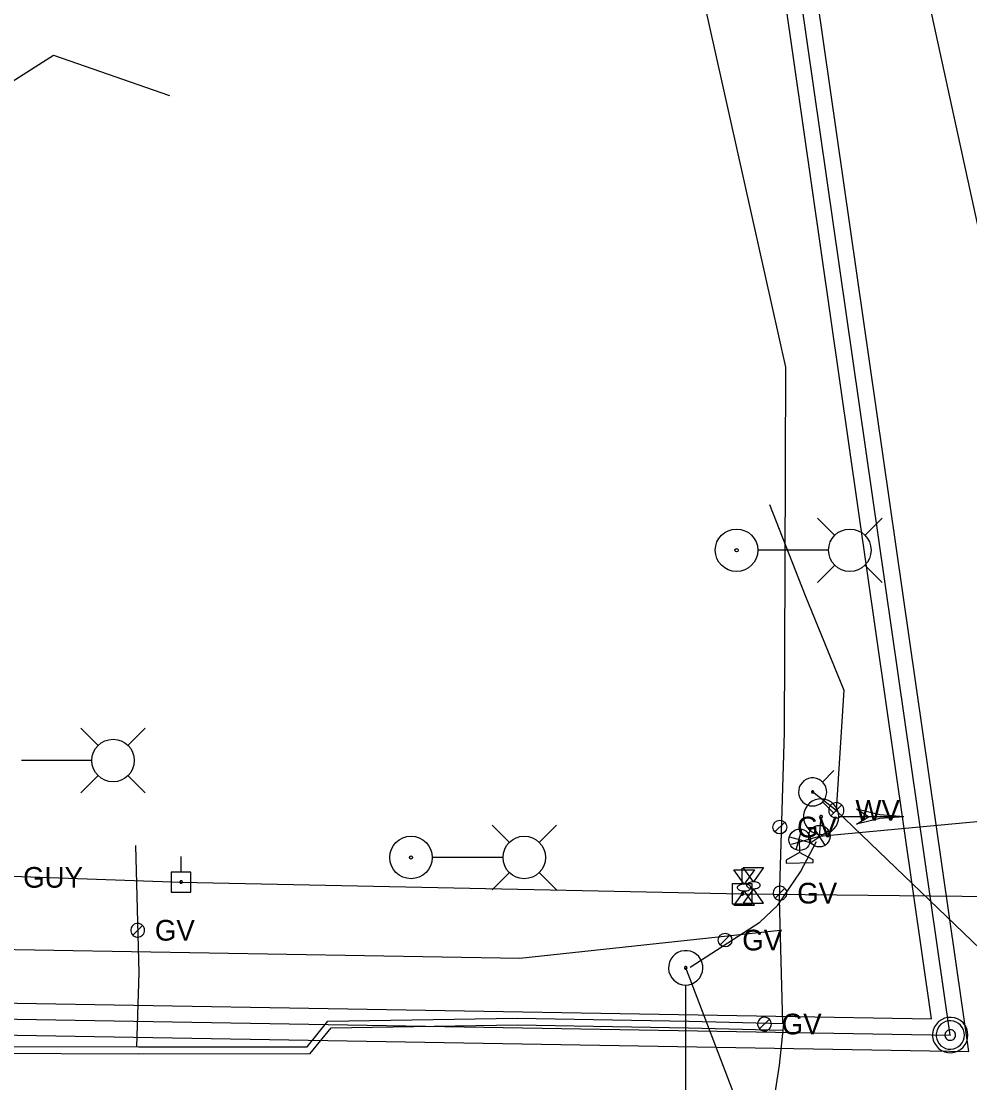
# Model space of a CAD drawing. Extents: x 596028 to 606371, y 330010 to 403088.
# Drawn here: x 604843.1 to 605019.8, y 338014.8 to 338212.5 of the extents above; entities that cross this region are included whole.
import ezdxf

# ---------------------------------------------------------------- set-up
doc = ezdxf.new("R2010")
doc.units = 0
for name, color, linetype in [('E_LTG', 7, 'Continuous'), ('E_SIG', 7, 'Continuous'), ('E_SIG_Conduit', 7, 'Continuous'), ('E_UTL_E_Bold', 7, 'Continuous'), ('E_UTL_E_UG', 7, 'Continuous'), ('E_UTL_EGuyWire', 7, 'Continuous'), ('E_UTL_EPowerPole', 7, 'Continuous'), ('E_UTL_G', 7, 'Continuous'), ('E_UTL_G_UG', 7, 'Continuous'), ('E_UTL_Overhead', 7, 'Continuous'), ('E_UTL_SAN_MH', 7, 'Continuous'), ('E_UTL_SAN_UG_MMSD', 7, 'Continuous'), ('E_UTL_SAN_UG_OUTER_LIMITS', 7, 'Continuous'), ('E_UTL_W', 7, 'Continuous'), ('E_UTL_W_UG', 7, 'Continuous'), ('E_UTL_WHydrant', 7, 'Continuous')]:
    doc.layers.add(name, color=color, linetype=linetype)

# ---------------------------------------------------------------- blocks, each defined once
blk = doc.blocks.new('_U323')
at = {"layer": 'E_SIG'}
for p, q in [((0, 6.1), (0, -6.1)), ((-6.09, 0.4), (6.1, 0.4))]:
    blk.add_line(p, q, dxfattribs=at)
blk.add_circle((0, 0.01), 6.1, dxfattribs=at)
blk = doc.blocks.new('GV')
at = {"layer": 'E_UTL_G'}
blk.add_line((-8.6, -8.6), (8.6, 8.6), dxfattribs=at)
blk.add_circle((0, 0), 12.2, dxfattribs=at)
blk.add_text('GV', height=36.58, dxfattribs=at).set_placement((30.5, -18.3))
blk = doc.blocks.new('_U265')
at = {"layer": 'E_UTL_G', "xscale": 0.32083333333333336, "yscale": 0.32083333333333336}
blk.add_blockref('GV', (0, 0), dxfattribs=at)
blk = doc.blocks.new('_U310')
at = {"layer": 'E_SIG'}
for p, q in [((0, 6.1), (0, -6.1)), ((-6.09, 0.4), (6.1, 0.4))]:
    blk.add_line(p, q, dxfattribs=at)
blk.add_circle((0, 0.01), 6.1, dxfattribs=at)

msp = doc.modelspace()

# ---------------------------------------------------------------- linework, layer by layer
at = {"layer": 'E_LTG'}
for points in [[(604994.72, 338116.75), (604991.49, 338119.98)], [(605000.27, 338116.75), (605003.49, 338119.98)], [(604993.47, 338113.98), (604980.42, 338113.98)], [(604994.72, 338111.21), (604991.49, 338107.98)], [(605000.27, 338111.21), (605003.49, 338107.98)], [(604857.46, 338077.6), (604854.23, 338080.83)], [(604863, 338077.6), (604866.23, 338080.83)], [(604856.21, 338074.83), (604843.16, 338074.83)], [(604857.46, 338072.06), (604854.23, 338068.83)], [(604863, 338072.06), (604866.23, 338068.83)], [(604934.07, 338059.54), (604930.84, 338062.77)], [(604939.61, 338059.54), (604942.84, 338062.77)], [(604932.81, 338056.77), (604919.76, 338056.77)], [(604934.07, 338054), (604930.84, 338050.77)], [(604939.61, 338054), (604942.84, 338050.77)]]:
    msp.add_lwpolyline(points, dxfattribs=at)
for centre, radius in [((604976.39, 338113.98), 3.96), ((604997.49, 338113.98), 3.96), ((604976.39, 338113.98), 0.303), ((604860.23, 338074.83), 3.96), ((604915.74, 338056.77), 3.96), ((604936.84, 338056.77), 3.96), ((604915.74, 338056.77), 0.303)]:
    msp.add_circle(centre, radius, dxfattribs=at)
at = {"layer": 'E_SIG'}
msp.add_line((604988.08, 338060.07), (604988.12, 338057.67), dxfattribs=at)
for points in [[(604995.44, 338064.37), (604995.38, 338065), (604995.2, 338065.6), (604994.92, 338066.16), (604994.53, 338066.65), (604994.06, 338067.06), (604993.51, 338067.38), (604992.92, 338067.58), (604992.3, 338067.67), (604991.67, 338067.64), (604991.06, 338067.49), (604990.49, 338067.23), (604989.98, 338066.87), (604989.55, 338066.41), (604989.21, 338065.89), (604988.97, 338065.3), (604988.86, 338064.69), (604988.86, 338064.06), (604988.97, 338063.44), (604989.21, 338062.86), (604989.55, 338062.33), (604989.98, 338061.88), (604990.49, 338061.52), (604991.06, 338061.25), (604991.67, 338061.11), (604992.3, 338061.08), (604992.92, 338061.17), (604993.51, 338061.37), (604994.06, 338061.69), (604994.53, 338062.1), (604994.92, 338062.59), (604995.2, 338063.15), (604995.38, 338063.75), (604995.44, 338064.37)], [(605007.54, 338064.37), (605003.09, 338064.72), (604998.74, 338065.75)], [(605000.94, 338064.37), (604998.74, 338065.75)], [(604992.39, 338064.37), (604992.39, 338064.42), (604992.38, 338064.47), (604992.35, 338064.51), (604992.32, 338064.55), (604992.29, 338064.58), (604992.25, 338064.6), (604992.2, 338064.62), (604992.15, 338064.63), (604992.1, 338064.62), (604992.06, 338064.61), (604992.01, 338064.59), (604991.98, 338064.56), (604991.94, 338064.53), (604991.92, 338064.49), (604991.9, 338064.44), (604991.89, 338064.4), (604991.89, 338064.35), (604991.9, 338064.3), (604991.92, 338064.26), (604991.94, 338064.22), (604991.98, 338064.18), (604992.01, 338064.15), (604992.06, 338064.13), (604992.1, 338064.12), (604992.15, 338064.12), (604992.2, 338064.13), (604992.25, 338064.14), (604992.29, 338064.17), (604992.32, 338064.2), (604992.35, 338064.24), (604992.38, 338064.28), (604992.39, 338064.33), (604992.39, 338064.37)], [(605007.54, 338064.37), (604995.5, 338064.37)], [(605007.54, 338064.37), (605003.09, 338064.03), (604998.74, 338063)], [(604998.74, 338063), (605000.94, 338064.37)], [(604966.91, 338033.02), (604967.52, 338033.08), (604968.1, 338033.25), (604968.64, 338033.53), (604969.12, 338033.91), (604969.52, 338034.37), (604969.82, 338034.89), (604970.02, 338035.47), (604970.11, 338036.07), (604970.08, 338036.68), (604969.94, 338037.27), (604969.68, 338037.82), (604969.33, 338038.32), (604968.89, 338038.74), (604968.38, 338039.07), (604967.81, 338039.3), (604967.21, 338039.41), (604966.61, 338039.41), (604966.01, 338039.3), (604965.44, 338039.07), (604964.93, 338038.74), (604964.49, 338038.32), (604964.14, 338037.82), (604963.88, 338037.27), (604963.74, 338036.68), (604963.71, 338036.07), (604963.8, 338035.47), (604964, 338034.89), (604964.3, 338034.37), (604964.7, 338033.91), (604965.18, 338033.53), (604965.72, 338033.25), (604966.3, 338033.08), (604966.91, 338033.02)], [(604966.91, 338035.98), (604966.96, 338035.98), (604967, 338036), (604967.04, 338036.02), (604967.08, 338036.05), (604967.11, 338036.08), (604967.13, 338036.12), (604967.15, 338036.17), (604967.16, 338036.21), (604967.15, 338036.26), (604967.14, 338036.3), (604967.12, 338036.35), (604967.1, 338036.38), (604967.06, 338036.42), (604967.02, 338036.44), (604966.98, 338036.46), (604966.93, 338036.47), (604966.89, 338036.47), (604966.84, 338036.46), (604966.8, 338036.44), (604966.76, 338036.42), (604966.73, 338036.38), (604966.7, 338036.35), (604966.68, 338036.3), (604966.67, 338036.26), (604966.67, 338036.21), (604966.67, 338036.17), (604966.69, 338036.12), (604966.71, 338036.08), (604966.74, 338036.05), (604966.78, 338036.02), (604966.82, 338036), (604966.86, 338035.98), (604966.91, 338035.98)], [(604966.91, 338006.33), (604966.91, 338032.97)]]:
    msp.add_lwpolyline(points, dxfattribs=at)
msp.add_lwpolyline([(604985.65, 338056.25), (604985.66, 338055.73), (604990.66, 338055.82), (604990.65, 338056.34), (604988.12, 338057.67)], close=True, dxfattribs=at)
at = {"layer": 'E_SIG_Conduit'}
for points in [[(604986.64, 338059.22), (604991.82, 338060.74), (605049.87, 338066.12), (605105.21, 338040.56)], [(604991.82, 338060.74), (604992.14, 338064.37)], [(604967.76, 338036.33), (604980.73, 338044.73), (604984.07, 338047.87), (604988.3, 338054.12), (604991.31, 338059.74)], [(604988.3, 337980.29), (604966.91, 338036.22)]]:
    msp.add_lwpolyline(points, dxfattribs=at)
at = {"layer": 'E_UTL_E_Bold'}
for points in [[(604975.89, 338054.46), (604979.7, 338054.46)], [(604977.79, 338051.8), (604975.89, 338054.46)], [(604977.62, 338054.89), (604981.43, 338054.89)], [(604979.53, 338052.23), (604977.62, 338054.89)], [(604979.7, 338054.46), (604977.79, 338051.8)], [(604981.43, 338054.89), (604979.53, 338052.23)], [(604979.06, 338051.16), (604979.04, 338051.28), (604978.97, 338051.4), (604978.86, 338051.51), (604978.71, 338051.6), (604978.53, 338051.68), (604978.32, 338051.74), (604978.09, 338051.78), (604977.85, 338051.8), (604977.61, 338051.79), (604977.38, 338051.76), (604977.16, 338051.71), (604976.96, 338051.64), (604976.79, 338051.56), (604976.66, 338051.46), (604976.57, 338051.34), (604976.53, 338051.22), (604976.53, 338051.1), (604976.57, 338050.99), (604976.66, 338050.87), (604976.79, 338050.77), (604976.96, 338050.68), (604977.16, 338050.61), (604977.38, 338050.56), (604977.61, 338050.54), (604977.85, 338050.53), (604978.09, 338050.55), (604978.32, 338050.59), (604978.53, 338050.65), (604978.71, 338050.73), (604978.86, 338050.82), (604978.97, 338050.93), (604979.04, 338051.04), (604979.06, 338051.16)], [(604980.8, 338051.59), (604980.78, 338051.71), (604980.71, 338051.83), (604980.6, 338051.94), (604980.45, 338052.03), (604980.26, 338052.11), (604980.06, 338052.17), (604979.83, 338052.21), (604979.59, 338052.23), (604979.35, 338052.22), (604979.11, 338052.19), (604978.89, 338052.14), (604978.7, 338052.07), (604978.53, 338051.99), (604978.4, 338051.89), (604978.31, 338051.77), (604978.26, 338051.65), (604978.26, 338051.53), (604978.31, 338051.42), (604978.4, 338051.3), (604978.53, 338051.2), (604978.7, 338051.11), (604978.89, 338051.04), (604979.11, 338050.99), (604979.35, 338050.97), (604979.59, 338050.96), (604979.83, 338050.98), (604980.06, 338051.02), (604980.26, 338051.08), (604980.45, 338051.16), (604980.6, 338051.25), (604980.71, 338051.36), (604980.78, 338051.47), (604980.8, 338051.59)], [(604977.79, 338050.53), (604975.89, 338047.86)], [(604979.53, 338050.96), (604977.62, 338048.29)], [(604979.7, 338047.86), (604977.79, 338050.53)], [(604981.43, 338048.29), (604979.53, 338050.96)], [(604975.89, 338047.86), (604979.7, 338047.86)], [(604977.62, 338048.29), (604981.43, 338048.29)]]:
    msp.add_lwpolyline(points, dxfattribs=at)
at = {"layer": 'E_UTL_E_UG'}
msp.add_line((605031.55, 338127.51), (604977.34, 338376.34), dxfattribs=at)
msp.add_lwpolyline([(604825.46, 338093.49), (604823.34, 338111.37), (604818.25, 338186.57), (604849.14, 338206.21), (604870.72, 338198.67)], dxfattribs=at)
at = {"layer": 'E_UTL_EPowerPole'}
for points in [[(604872.89, 338054.03), (604872.89, 338056.94)], [(604874.73, 338054.03), (604871.04, 338054.03)], [(604871.04, 338054.03), (604871.04, 338050.34)], [(604874.73, 338050.34), (604874.73, 338054.03)], [(604977.43, 338051.85), (604977.43, 338054.76)], [(604873.16, 338052.19), (604873.15, 338052.24), (604873.14, 338052.28), (604873.12, 338052.32), (604873.09, 338052.36), (604873.06, 338052.39), (604873.02, 338052.41), (604872.97, 338052.42), (604872.93, 338052.43), (604872.88, 338052.43), (604872.84, 338052.42), (604872.8, 338052.4), (604872.76, 338052.37), (604872.73, 338052.34), (604872.71, 338052.3), (604872.69, 338052.26), (604872.68, 338052.21), (604872.68, 338052.17), (604872.69, 338052.12), (604872.71, 338052.08), (604872.73, 338052.04), (604872.76, 338052.01), (604872.8, 338051.99), (604872.84, 338051.97), (604872.88, 338051.96), (604872.93, 338051.95), (604872.97, 338051.96), (604873.02, 338051.97), (604873.06, 338052), (604873.09, 338052.03), (604873.12, 338052.06), (604873.14, 338052.1), (604873.15, 338052.15), (604873.16, 338052.19)], [(604979.28, 338051.85), (604975.59, 338051.85)], [(604975.59, 338051.85), (604975.59, 338048.16)], [(604979.28, 338048.16), (604979.28, 338051.85)], [(604871.04, 338050.34), (604874.73, 338050.34)], [(604977.7, 338050.01), (604977.7, 338050.05), (604977.69, 338050.1), (604977.67, 338050.14), (604977.64, 338050.17), (604977.6, 338050.2), (604977.56, 338050.22), (604977.52, 338050.24), (604977.48, 338050.24), (604977.43, 338050.24), (604977.39, 338050.23), (604977.35, 338050.21), (604977.31, 338050.19), (604977.28, 338050.15), (604977.25, 338050.12), (604977.24, 338050.07), (604977.23, 338050.03), (604977.23, 338049.98), (604977.24, 338049.94), (604977.25, 338049.9), (604977.28, 338049.86), (604977.31, 338049.83), (604977.35, 338049.8), (604977.39, 338049.78), (604977.43, 338049.77), (604977.48, 338049.77), (604977.52, 338049.78), (604977.56, 338049.79), (604977.6, 338049.81), (604977.64, 338049.84), (604977.67, 338049.88), (604977.69, 338049.92), (604977.7, 338049.96), (604977.7, 338050.01)], [(604975.59, 338048.16), (604979.28, 338048.16)]]:
    msp.add_lwpolyline(points, dxfattribs=at)
at = {"layer": 'E_UTL_G'}
for points in [[(604985.76, 338050.12), (604985.74, 338050.37), (604985.67, 338050.6), (604985.56, 338050.82), (604985.41, 338051.01), (604985.22, 338051.17), (604985.01, 338051.29), (604984.78, 338051.37), (604984.54, 338051.41), (604984.3, 338051.39), (604984.06, 338051.34), (604983.84, 338051.24), (604983.64, 338051.09), (604983.47, 338050.92), (604983.34, 338050.71), (604983.25, 338050.49), (604983.2, 338050.25), (604983.2, 338050), (604983.25, 338049.76), (604983.34, 338049.54), (604983.47, 338049.33), (604983.64, 338049.15), (604983.84, 338049.01), (604984.06, 338048.91), (604984.3, 338048.85), (604984.54, 338048.84), (604984.78, 338048.88), (604985.01, 338048.96), (604985.22, 338049.08), (604985.41, 338049.24), (604985.56, 338049.43), (604985.67, 338049.65), (604985.74, 338049.88), (604985.76, 338050.12)], [(604983.57, 338049.22), (604985.39, 338051.03)], [(604866.09, 338043.21), (604866.07, 338043.46), (604866, 338043.69), (604865.89, 338043.91), (604865.74, 338044.1), (604865.55, 338044.26), (604865.34, 338044.38), (604865.11, 338044.46), (604864.87, 338044.5), (604864.63, 338044.48), (604864.39, 338044.43), (604864.17, 338044.33), (604863.97, 338044.18), (604863.8, 338044.01), (604863.67, 338043.8), (604863.58, 338043.58), (604863.53, 338043.34), (604863.53, 338043.09), (604863.58, 338042.85), (604863.67, 338042.63), (604863.8, 338042.42), (604863.97, 338042.24), (604864.17, 338042.1), (604864.39, 338042), (604864.63, 338041.94), (604864.87, 338041.93), (604865.11, 338041.97), (604865.34, 338042.05), (604865.55, 338042.17), (604865.74, 338042.33), (604865.89, 338042.52), (604866, 338042.74), (604866.07, 338042.97), (604866.09, 338043.21)], [(604863.9, 338042.31), (604865.72, 338044.12)], [(604982.87, 338025.75), (604982.85, 338026), (604982.78, 338026.23), (604982.67, 338026.45), (604982.52, 338026.64), (604982.33, 338026.8), (604982.12, 338026.92), (604981.89, 338027), (604981.65, 338027.04), (604981.41, 338027.02), (604981.17, 338026.97), (604980.95, 338026.87), (604980.75, 338026.72), (604980.58, 338026.55), (604980.45, 338026.34), (604980.36, 338026.12), (604980.31, 338025.88), (604980.31, 338025.63), (604980.36, 338025.39), (604980.45, 338025.17), (604980.58, 338024.96), (604980.75, 338024.78), (604980.95, 338024.64), (604981.17, 338024.54), (604981.41, 338024.48), (604981.65, 338024.47), (604981.89, 338024.51), (604982.12, 338024.59), (604982.33, 338024.71), (604982.52, 338024.87), (604982.67, 338025.06), (604982.78, 338025.28), (604982.85, 338025.51), (604982.87, 338025.75)], [(604980.68, 338024.85), (604982.5, 338026.66)]]:
    msp.add_lwpolyline(points, dxfattribs=at)
at = {"layer": 'E_UTL_G_UG'}
for points in [[(604985.44, 338110.91), (604985.58, 338148.1), (604843.56, 338783.61)], [(604592.86, 338025.1), (604605.4, 338024.88), (604620.94, 338024.97), (604627.53, 338024.88), (604627.66, 338048.71), (604659.6, 338048.1), (604660.29, 338024.5), (604661.98, 338024.48), (604678.08, 338023.1), (604703.11, 338023.01), (604728.65, 338022.61), (604754.62, 338022.17), (604788.4, 338021.61), (604836.01, 338021.58), (604864.95, 338021.48), (604896.37, 338021.5), (604900.27, 338026.31), (604935.52, 338026.84), (604967.49, 338026.3), (604985, 338025.85), (604984.37, 338049.04), (604985.32, 338080.05), (604985.44, 338110.91)], [(604864.69, 338021.55), (604865.07, 338035.29), (604864.47, 338058.99)], [(604632.12, 338043.25), (604936.03, 338038.05), (604984.53, 338043.23)], [(604660.28, 338023.25), (604661.92, 338023.23), (604678.02, 338021.85), (604703.1, 338021.76), (604728.63, 338021.36), (604754.6, 338020.92), (604788.39, 338020.36), (604836.01, 338020.33), (604864.95, 338020.23), (604896.97, 338020.25), (604900.87, 338025.07), (604935.52, 338025.59), (604967.46, 338025.05), (604984.97, 338024.6)], [(604985.13, 338025.8), (604984.31, 338018.12), (604982.82, 338008.48), (604982.14, 337990.42), (604982.27, 337979.47), (604987, 337975.81), (604995.42, 337975.54), (605011.51, 337976.25), (605020.99, 337971.8), (605053.36, 337969.44), (605062.73, 337971.35), (605086.18, 337973.75), (605099.06, 337974.9), (605119.67, 337972.71), (605158.32, 337969.58), (605188.11, 337968.3), (605207.41, 337968.58), (605224.32, 337967.71), (605236.94, 337968.08), (605244.48, 337969.02), (605249.45, 337969.46), (605249.24, 337972.16), (605249.24, 337972.53)]]:
    msp.add_lwpolyline(points, dxfattribs=at)
at = {"layer": 'E_UTL_Overhead'}
msp.add_lwpolyline([(604103.64, 338065.21), (604129.71, 338064.26), (604269.62, 338062.62), (604344.53, 338119.28), (604560.83, 338082.73), (604641.4, 338068.29), (604696.28, 338059.45), (604715.56, 338054.88), (604786.57, 338054.03), (604829.08, 338053.72), (604872.92, 338052.19), (604977.47, 338050.01), (605123.72, 338048.42), (605215.39, 338038.9)], dxfattribs=at)
at = {"layer": 'E_UTL_SAN_MH'}
for points in [[(605019.5, 338023.71), (605019.44, 338024.33), (605019.27, 338024.93), (605018.98, 338025.49), (605018.59, 338025.98), (605018.12, 338026.39), (605017.57, 338026.71), (605016.98, 338026.91), (605016.36, 338027), (605015.73, 338026.97), (605015.12, 338026.82), (605014.55, 338026.56), (605014.04, 338026.2), (605013.61, 338025.75), (605013.27, 338025.22), (605013.04, 338024.63), (605012.92, 338024.02), (605012.92, 338023.39), (605013.04, 338022.78), (605013.27, 338022.19), (605013.61, 338021.67), (605014.04, 338021.21), (605014.55, 338020.85), (605015.12, 338020.59), (605015.73, 338020.44), (605016.36, 338020.41), (605016.98, 338020.5), (605017.57, 338020.7), (605018.12, 338021.02), (605018.59, 338021.43), (605018.98, 338021.92), (605019.27, 338022.48), (605019.44, 338023.08), (605019.5, 338023.71)], [(605018.84, 338023.71), (605018.79, 338024.2), (605018.65, 338024.69), (605018.42, 338025.13), (605018.11, 338025.53), (605017.73, 338025.86), (605017.3, 338026.11), (605016.82, 338026.27), (605016.33, 338026.34), (605015.83, 338026.32), (605015.34, 338026.2), (605014.88, 338025.99), (605014.47, 338025.7), (605014.13, 338025.34), (605013.86, 338024.91), (605013.67, 338024.45), (605013.57, 338023.96), (605013.57, 338023.45), (605013.67, 338022.96), (605013.86, 338022.5), (605014.13, 338022.07), (605014.47, 338021.71), (605014.88, 338021.42), (605015.34, 338021.21), (605015.83, 338021.09), (605016.33, 338021.07), (605016.82, 338021.14), (605017.3, 338021.3), (605017.73, 338021.55), (605018.11, 338021.88), (605018.42, 338022.28), (605018.65, 338022.72), (605018.79, 338023.21), (605018.84, 338023.71)], [(605017.19, 338023.71), (605017.17, 338023.89), (605017.12, 338024.07), (605017.03, 338024.24), (605016.92, 338024.39), (605016.78, 338024.51), (605016.61, 338024.61), (605016.44, 338024.67), (605016.25, 338024.69), (605016.06, 338024.69), (605015.88, 338024.64), (605015.71, 338024.56), (605015.55, 338024.45), (605015.42, 338024.32), (605015.32, 338024.16), (605015.25, 338023.98), (605015.22, 338023.8), (605015.22, 338023.61), (605015.25, 338023.43), (605015.32, 338023.25), (605015.42, 338023.09), (605015.55, 338022.96), (605015.71, 338022.85), (605015.88, 338022.77), (605016.06, 338022.73), (605016.25, 338022.72), (605016.44, 338022.74), (605016.61, 338022.8), (605016.78, 338022.9), (605016.92, 338023.02), (605017.03, 338023.17), (605017.12, 338023.34), (605017.17, 338023.52), (605017.19, 338023.71)]]:
    msp.add_lwpolyline(points, dxfattribs=at)
at = {"layer": 'E_UTL_SAN_UG_MMSD'}
for p, q in [((605016.2, 338023.67), (604854.51, 339147.21)), ((604654.54, 338029.86), (605016.26, 338023.68))]:
    msp.add_line(p, q, dxfattribs=at)
at = {"layer": 'E_UTL_SAN_UG_OUTER_LIMITS'}
for p, q in [((605012.73, 338026.74), (604851.55, 339146.7)), ((605019.67, 338020.62), (604857.47, 339147.72)), ((604654.7, 338032.86), (605012.73, 338026.74)), ((604652.91, 338026.89), (605019.67, 338020.62))]:
    msp.add_line(p, q, dxfattribs=at)
at = {"layer": 'E_UTL_W'}
for points in [[(604996.4, 338065.55), (604996.37, 338065.82), (604996.29, 338066.08), (604996.17, 338066.32), (604996, 338066.54), (604995.8, 338066.72), (604995.56, 338066.85), (604995.31, 338066.94), (604995.04, 338066.98), (604994.77, 338066.97), (604994.5, 338066.9), (604994.26, 338066.79), (604994.04, 338066.63), (604993.85, 338066.44), (604993.7, 338066.21), (604993.6, 338065.96), (604993.55, 338065.69), (604993.55, 338065.42), (604993.6, 338065.15), (604993.7, 338064.9), (604993.85, 338064.67), (604994.04, 338064.48), (604994.26, 338064.32), (604994.5, 338064.21), (604994.77, 338064.14), (604995.04, 338064.13), (604995.31, 338064.17), (604995.56, 338064.26), (604995.8, 338064.39), (604996, 338064.57), (604996.17, 338064.78), (604996.29, 338065.02), (604996.37, 338065.28), (604996.4, 338065.55)], [(604993.96, 338064.55), (604995.98, 338066.56)]]:
    msp.add_lwpolyline(points, dxfattribs=at)
at = {"layer": 'E_UTL_W_UG'}
for points in [[(604982.54, 338122.53), (604989.16, 338105.56), (604996.4, 338087.96), (604994.97, 338065.55)], [(604994.97, 338065.55), (604990.56, 338068.98)], [(604994.97, 338065.55), (605042.42, 338019.97)]]:
    msp.add_lwpolyline(points, dxfattribs=at)
at = {"layer": 'E_UTL_WHydrant'}
for points in [[(604990.56, 338066.36), (604991.06, 338066.41), (604991.54, 338066.55), (604991.98, 338066.78), (604992.37, 338067.09), (604992.7, 338067.46), (604992.95, 338067.89), (604993.11, 338068.37), (604993.18, 338068.86), (604993.16, 338069.36), (604993.04, 338069.84), (604992.83, 338070.3), (604992.54, 338070.7), (604992.18, 338071.05), (604991.76, 338071.32), (604991.3, 338071.5), (604990.81, 338071.59), (604990.31, 338071.59), (604989.82, 338071.5), (604989.36, 338071.32), (604988.94, 338071.05), (604988.58, 338070.7), (604988.29, 338070.3), (604988.08, 338069.84), (604987.96, 338069.36), (604987.94, 338068.86), (604988.01, 338068.37), (604988.17, 338067.89), (604988.42, 338067.46), (604988.75, 338067.09), (604989.14, 338066.78), (604989.59, 338066.55), (604990.06, 338066.41), (604990.56, 338066.36)], [(604992.4, 338070.82), (604994.54, 338072.96)], [(604990.56, 338068.78), (604990.6, 338068.79), (604990.63, 338068.8), (604990.67, 338068.82), (604990.7, 338068.84), (604990.72, 338068.87), (604990.74, 338068.9), (604990.76, 338068.94), (604990.76, 338068.97), (604990.76, 338069.01), (604990.75, 338069.05), (604990.73, 338069.08), (604990.71, 338069.12), (604990.68, 338069.14), (604990.65, 338069.16), (604990.62, 338069.18), (604990.58, 338069.18), (604990.54, 338069.18), (604990.5, 338069.18), (604990.47, 338069.16), (604990.44, 338069.14), (604990.41, 338069.12), (604990.39, 338069.08), (604990.37, 338069.05), (604990.36, 338069.01), (604990.36, 338068.97), (604990.37, 338068.94), (604990.38, 338068.9), (604990.4, 338068.87), (604990.42, 338068.84), (604990.45, 338068.82), (604990.49, 338068.8), (604990.52, 338068.79), (604990.56, 338068.78)], [(604992.4, 338067.15), (604994.54, 338065.01)]]:
    msp.add_lwpolyline(points, dxfattribs=at)

# ---------------------------------------------------------------- block references
at = {"layer": 'E_SIG', "xscale": 0.3280833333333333, "yscale": 0.32808333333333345, "rotation": 74.96184931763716}
msp.add_blockref('_U310', (604988.16, 338060.07), dxfattribs=at)
at = {"layer": 'E_SIG_Conduit', "xscale": 0.3280833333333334, "yscale": 0.32808333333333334, "rotation": -146.50594319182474}
msp.add_blockref('_U323', (604991.82, 338060.74), dxfattribs=at)
at = {"layer": 'E_UTL_G', "xscale": 0.32808333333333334, "yscale": 0.32808333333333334}
for p in [(604984.45, 338062.44), (604974.24, 338041.39)]:
    msp.add_blockref('_U265', p, dxfattribs=at)

# ---------------------------------------------------------------- texts
at = {"layer": 'E_UTL_EGuyWire'}
msp.add_text('GUY', height=3.85, dxfattribs=at).set_placement((604843.48, 338051.14))
at = {"layer": 'E_UTL_G'}
for p in [(604987.69, 338048.2), (604868.02, 338041.29), (604984.8, 338023.83)]:
    msp.add_text('GV', height=3.85, dxfattribs=at).set_placement(p)
at = {"layer": 'E_UTL_W'}
msp.add_text('WV', height=3.85, dxfattribs=at).set_placement((604998.53, 338063.63))

doc.saveas('drawing.dxf')
